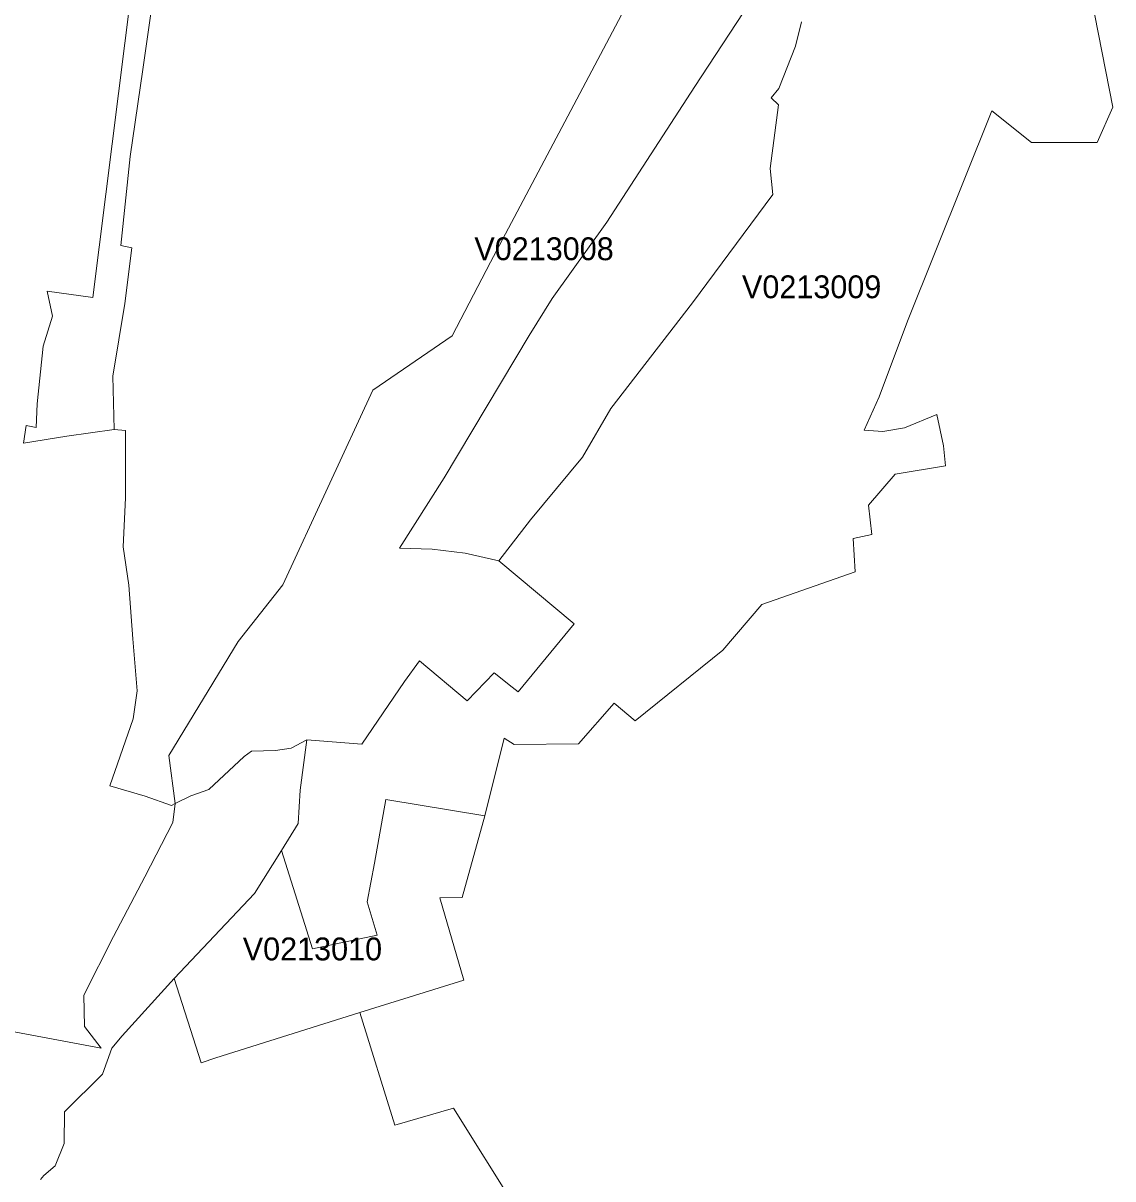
# Model space of a CAD drawing. Extents: x 369010 to 735936, y 6377141 to 6616555.
# Drawn here: x 529341 to 534111, y 6436744 to 6441803 of the extents above; entities that cross this region are included whole.
import ezdxf
from ezdxf.enums import TextEntityAlignment as Align

# ---------------------------------------------------------------- set-up
doc = ezdxf.new("R2010")
doc.units = 0
doc.header["$LTSCALE"] = 40
doc.layers.add('3', color=7, linetype='Continuous', lineweight=13)
doc.layers.add('4', color=7, linetype='Continuous')

msp = doc.modelspace()

# ---------------------------------------------------------------- linework, layer by layer
at = {"layer": '3'}
for points in [[(529903.76, 6441874.73), (529865.2, 6441600.33), (529810.25, 6441219.5), (529769.53, 6440829.24), (529816.7, 6440818.65), (529785.59, 6440575.86), (529733.12, 6440257.76), (529739.58, 6440024.07), (529789.23, 6440020.26), (529789.23, 6439724.5), (529778.47, 6439510.18), (529804.13, 6439342.85), (529821.34, 6439107.01), (529840.54, 6438879.77), (529823.49, 6438757.63), (529720.71, 6438464.03), (529874.8, 6438419.01), (529990.48, 6438378.29), (530006.54, 6438386.24), (529978.73, 6438596.43), (530282.93, 6439095.92), (530477.89, 6439344.67), (530871.3, 6440196.03), (531218.36, 6440434.02), (531387.17, 6440756.42), (532155.94, 6442209.05)], [(532155.94, 6442209.05), (531387.17, 6440756.42), (531218.36, 6440434.02), (530871.3, 6440196.03), (530477.89, 6439344.67), (530282.93, 6439095.92), (529978.73, 6438596.43), (530006.54, 6438386.24), (530075.06, 6438420.66), (530154.33, 6438448.47), (530308.58, 6438592.13), (530340.69, 6438616.62), (530445.62, 6438618.77), (530514.14, 6438629.53), (530582.66, 6438665.94), (530823.3, 6438646.58), (531009.82, 6438921.48), (531076.19, 6439011.51), (531285.05, 6438836.74), (531402.89, 6438958.88), (531482, 6438896.82), (531507.82, 6438875.3), (531752.77, 6439172.88), (531423.09, 6439448.61), (531275.29, 6439482.87), (531131.8, 6439500.08), (530988.31, 6439504.38), (531183.27, 6439813.05), (531555.82, 6440434.68), (531656.45, 6440597.54), (531896.43, 6440932.02), (532281.22, 6441525.19), (532523.19, 6441893.77)], [(529262.76, 6437394.21), (529682.15, 6437315.92), (529609.33, 6437410.26), (529607.18, 6437547.46), (529737.1, 6437804.16), (529874.3, 6438065.66), (529996.94, 6438303.16), (530006.54, 6438386.24), (529990.48, 6438378.29), (529874.8, 6438419.01), (529720.71, 6438464.03), (529823.49, 6438757.63), (529840.54, 6438879.77), (529821.34, 6439107.01), (529804.13, 6439342.85), (529778.47, 6439510.18), (529789.23, 6439724.5), (529789.23, 6440020.26), (529739.58, 6440024.07), (529531.87, 6439994.11), (529343.36, 6439964.15), (529354.12, 6440041.28), (529398.97, 6440032.67), (529403.27, 6440135.62), (529429.09, 6440388.51), (529470.14, 6440519.92), (529446.47, 6440629.31), (529645.74, 6440601.34), (529843.52, 6442168.67)], [(529843.52, 6442168.67), (529645.74, 6440601.34), (529446.47, 6440629.31), (529470.14, 6440519.92), (529429.09, 6440388.51), (529403.27, 6440135.62), (529398.97, 6440032.67), (529354.12, 6440041.28), (529343.36, 6439964.15), (529531.87, 6439994.11), (529739.58, 6440024.07), (529733.12, 6440257.76), (529785.59, 6440575.86), (529816.7, 6440818.65), (529769.53, 6440829.24), (529810.25, 6441219.5), (529865.2, 6441600.33), (529903.76, 6441874.73)], [(532747.28, 6441807.54), (532721.63, 6441702.44), (532648.81, 6441515.92), (532614.55, 6441475.21), (532646.66, 6441445.25), (532610.08, 6441165.88), (532622.99, 6441052.18), (532270.47, 6440578.5), (531912.81, 6440115.42), (531789.35, 6439903.08), (531562.27, 6439628.68), (531423.09, 6439448.61), (531752.77, 6439172.88), (531507.82, 6438875.3), (531482, 6438896.82), (531402.89, 6438958.88), (531285.05, 6438836.74), (531076.19, 6439011.51), (531009.82, 6438921.48), (530823.3, 6438646.58), (530582.66, 6438665.94), (530553.69, 6438444.99), (530545.25, 6438299.18), (530472.43, 6438181.34), (530607.32, 6437750.37), (530890, 6437810.45), (530847.13, 6437956.26), (530879.24, 6438125.57), (530928.56, 6438404.28), (531362.18, 6438332.78), (531445.76, 6438673.55), (531490.78, 6438645.75), (531771.97, 6438648.23), (531928.37, 6438826.15), (532020.39, 6438748.86), (532403.03, 6439058.35), (532574.33, 6439257.78), (532982.63, 6439400.78), (532974.02, 6439546.59), (533055.45, 6439563.8), (533040.56, 6439692.4), (533157.4, 6439827.94), (533378.02, 6439864.36), (533369.41, 6439952.24), (533339.46, 6440089.44), (533198.12, 6440031.51), (533103.78, 6440014.47), (533022.52, 6440020.76), (533087.06, 6440167.23), (533211.19, 6440497.41), (533581.42, 6441418.11), (533755.04, 6441280.08), (534042.02, 6441280.08), (534110.54, 6441434.33), (534015.04, 6441919.58)], [(534015.04, 6441919.58), (534110.54, 6441434.33), (534042.02, 6441280.08), (533755.04, 6441280.08), (533581.42, 6441418.11), (533211.19, 6440497.41), (533087.06, 6440167.23), (533022.52, 6440020.76), (533103.78, 6440014.47), (533198.12, 6440031.51), (533339.46, 6440089.44), (533369.41, 6439952.24), (533378.02, 6439864.36), (533157.4, 6439827.94), (533040.56, 6439692.4), (533055.45, 6439563.8), (532974.02, 6439546.59), (532982.63, 6439400.78), (532574.33, 6439257.78), (532403.03, 6439058.35), (532020.39, 6438748.86), (531928.37, 6438826.15), (531771.97, 6438648.23), (531490.78, 6438645.75), (531445.76, 6438673.55), (531362.18, 6438332.78), (531263.37, 6437975.95), (531164.9, 6437973.8), (531269.83, 6437613.67), (530815.02, 6437471.83), (530967.29, 6436978.79), (531224.15, 6437053.77), (531500.54, 6436612.86)], [(532523.19, 6441893.77), (532281.22, 6441525.19), (531896.43, 6440932.02), (531656.45, 6440597.54), (531555.82, 6440434.68), (531183.27, 6439813.05), (530988.31, 6439504.38), (531131.8, 6439500.08), (531275.29, 6439482.87), (531423.09, 6439448.61), (531562.27, 6439628.68), (531789.35, 6439903.08), (531912.81, 6440115.42), (532270.47, 6440578.5), (532622.99, 6441052.18), (532610.08, 6441165.88), (532646.66, 6441445.25), (532614.55, 6441475.21), (532648.81, 6441515.92), (532721.63, 6441702.44), (532747.28, 6441807.54)], [(530582.66, 6438665.94), (530514.14, 6438629.53), (530445.62, 6438618.77), (530340.69, 6438616.62), (530308.58, 6438592.13), (530154.33, 6438448.47), (530075.06, 6438420.66), (530006.54, 6438386.24), (529996.94, 6438303.16), (529874.3, 6438065.66), (529737.1, 6437804.16), (529607.18, 6437547.46), (529609.33, 6437410.26), (529682.15, 6437315.92), (529262.76, 6437394.21), (529145.75, 6437167.3), (529006.56, 6436828.68), (528849.5, 6436409.46)], [(529417.84, 6436740.8), (529431.74, 6436758.01), (529481.06, 6436800.88), (529520.62, 6436899.35), (529522.77, 6437037.71), (529688.77, 6437202.72), (529729.32, 6437316.42), (529774.33, 6437370.04), (530002.9, 6437621.28), (530354.43, 6437993.33), (530472.43, 6438181.34), (530545.25, 6438299.18), (530553.69, 6438444.99), (530582.66, 6438665.94)], [(531500.54, 6436612.86), (531224.15, 6437053.77), (530967.29, 6436978.79), (530815.02, 6437471.83), (530184.78, 6437274.05), (530120.57, 6437252.54), (530002.9, 6437621.28), (529774.33, 6437370.04), (529729.32, 6437316.42), (529688.77, 6437202.72), (529522.77, 6437037.71), (529520.62, 6436899.35), (529481.06, 6436800.88), (529431.74, 6436758.01), (529417.84, 6436740.8)]]:
    msp.add_lwpolyline(points, dxfattribs=at)
msp.add_lwpolyline([(530472.43, 6438181.34), (530354.43, 6437993.33), (530002.9, 6437621.28), (530120.57, 6437252.54), (530184.78, 6437274.05), (530815.02, 6437471.83), (531269.83, 6437613.67), (531164.9, 6437973.8), (531263.37, 6437975.95), (531362.18, 6438332.78), (530928.56, 6438404.28), (530879.24, 6438125.57), (530847.13, 6437956.26), (530890, 6437810.45), (530607.32, 6437750.37)], close=True, dxfattribs=at)

# ---------------------------------------------------------------- texts
at = {"layer": '4'}
for s, p in [('V0213008', (531620.94, 6440764.94)), ('V0213009', (532792.19, 6440598.43)), ('V0213010', (530607.32, 6437700.37))]:
    msp.add_text(s, height=100, dxfattribs=at).set_placement(p, align=Align.CENTER)

doc.saveas('drawing.dxf')
